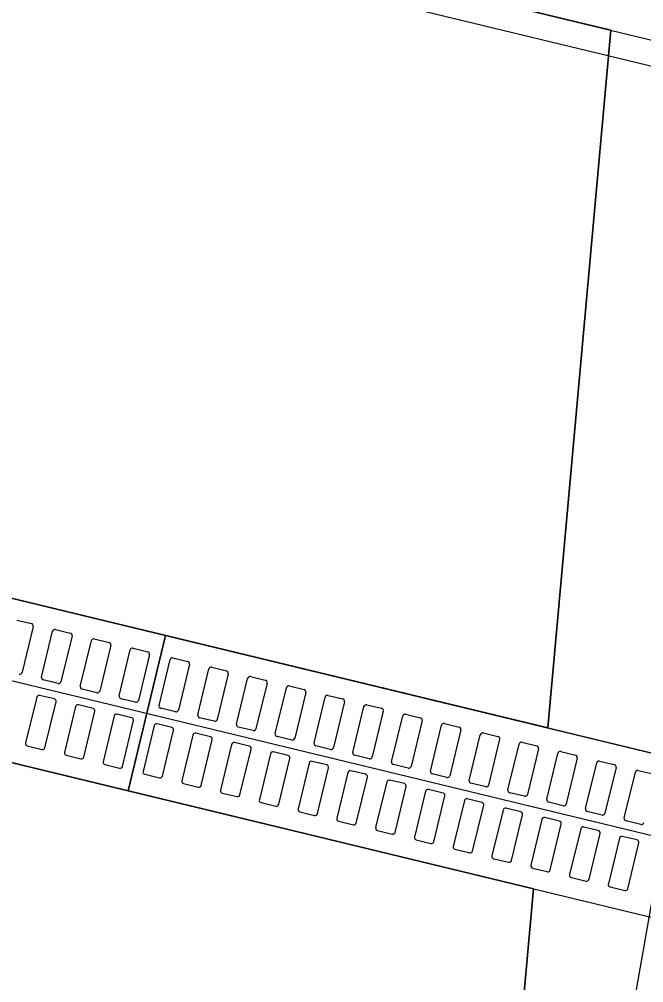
# Model space of a CAD drawing. Extents: x -7483133 to -743169, y -11317770 to -1127091.
# Drawn here: x -747593.089 to -747592.308, y -1131709.113 to -1131707.907 of the extents above; entities that cross this region are included whole.
import ezdxf

# ---------------------------------------------------------------- set-up
doc = ezdxf.new("R2010")
doc.units = 0
for name, color, linetype in [('Hranice parcel', 7, 'Continuous'), ('KOMUNIKACE_UPRAVA', 7, 'Continuous'), ('ODVODNENI', 7, 'Continuous'), ('TRATIVOD', 7, 'Continuous'), ('ZAVER_ZIDKA', 7, 'Continuous')]:
    doc.layers.add(name, color=color, linetype=linetype)

msp = doc.modelspace()

# ---------------------------------------------------------------- linework, layer by layer
at = {"layer": 'Hranice parcel'}
msp.add_lwpolyline([(-747600.14, -1131761.43), (-747604.15, -1131761.78), (-747597.33, -1131737.34), (-747594.14, -1131719.37), (-747592.13, -1131708.07)], dxfattribs=at)
at = {"layer": 'KOMUNIKACE_UPRAVA'}
for p, q in [((-747592.3491, -1131707.9208), (-747596.2796, -1131706.9697)), ((-747596.3583, -1131707.8434), (-747592.4278, -1131708.7945)), ((-747592.4278, -1131708.7945), (-747592.3491, -1131707.9208))]:
    msp.add_line(p, q, dxfattribs=at)
msp.add_lwpolyline([(-747596.3583, -1131707.8434), (-747596.2796, -1131706.9697), (-747592.3491, -1131707.9208), (-747592.4278, -1131708.7945)], close=True, dxfattribs=at)
for points in [[(-747592.4459, -1131708.9959), (-747596.3764, -1131708.0447), (-747596.8838, -1131713.6747), (-747596.9433, -1131714.6734), (-747593.0433, -1131715.0249), (-747592.9, -1131714.0337), (-747592.4459, -1131708.9959)], [(-747596.3764, -1131708.0447), (-747596.8838, -1131713.6747), (-747596.3764, -1131708.0447), (-747592.4459, -1131708.9959), (-747592.9, -1131714.0337), (-747593.0433, -1131715.0249), (-747596.9433, -1131714.6734), (-747596.8838, -1131713.6747)]]:
    msp.add_lwpolyline(points, dxfattribs=at)
at = {"layer": 'ODVODNENI'}
for p, q in [((-747593.8782, -1131708.4435), (-747592.9062, -1131708.6787)), ((-747592.9533, -1131708.8731), (-747592.9062, -1131708.6787)), ((-747592.9062, -1131708.6787), (-747592.9533, -1131708.8731)), ((-747592.9062, -1131708.6787), (-747591.9343, -1131708.914))]:
    msp.add_line(p, q, dxfattribs=at)
for points in [[(-747593.9252, -1131708.6379), (-747592.9533, -1131708.8731), (-747592.9062, -1131708.6787), (-747593.8782, -1131708.4435)], [(-747592.9533, -1131708.8731), (-747591.9813, -1131709.1083), (-747591.9343, -1131708.914), (-747592.9062, -1131708.6787)]]:
    msp.add_lwpolyline(points, close=True, dxfattribs=at)
for points in [[(-747593.0925, -1131708.6594), (-747593.0741, -1131708.6638)], [(-747593.0719, -1131708.6675), (-747593.0857, -1131708.7248)], [(-747593.044, -1131708.6711), (-747593.0256, -1131708.6756)], [(-747593.0615, -1131708.7307), (-747593.0476, -1131708.6733)], [(-747593.0233, -1131708.6792), (-747593.0372, -1131708.7366)], [(-747592.9955, -1131708.6829), (-747592.977, -1131708.6873)], [(-747593.013, -1131708.7424), (-747592.9991, -1131708.6851)], [(-747592.9748, -1131708.691), (-747592.9887, -1131708.7483)], [(-747592.9469, -1131708.6946), (-747592.9285, -1131708.6991)], [(-747592.9644, -1131708.7542), (-747592.9505, -1131708.6968)], [(-747592.9263, -1131708.7027), (-747592.9402, -1131708.76)], [(-747592.897, -1131708.7067), (-747592.8786, -1131708.7112)], [(-747592.9145, -1131708.7662), (-747592.9007, -1131708.7089)], [(-747592.8764, -1131708.7148), (-747592.8903, -1131708.7721)], [(-747592.866, -1131708.778), (-747592.8521, -1131708.7206)], [(-747592.8485, -1131708.7184), (-747592.8301, -1131708.7229)], [(-747592.8279, -1131708.7265), (-747592.8418, -1131708.7839)], [(-747592.8175, -1131708.7897), (-747592.8036, -1131708.7324)], [(-747592.8, -1131708.7302), (-747592.7816, -1131708.7346)], [(-747593.0408, -1131708.7388), (-747593.0593, -1131708.7343)], [(-747592.7793, -1131708.7383), (-747592.7932, -1131708.7956)], [(-747592.769, -1131708.8015), (-747592.7551, -1131708.7441)], [(-747592.7515, -1131708.7419), (-747592.733, -1131708.7464)], [(-747593.0676, -1131708.756), (-747593.0815, -1131708.8133)], [(-747593.0455, -1131708.7582), (-747593.064, -1131708.7537)], [(-747592.9923, -1131708.7505), (-747593.0107, -1131708.7461)], [(-747592.7308, -1131708.75), (-747592.7447, -1131708.8074)], [(-747592.7204, -1131708.8132), (-747592.7065, -1131708.7559)], [(-747592.7029, -1131708.7537), (-747592.6845, -1131708.7581)], [(-747593.0572, -1131708.8192), (-747593.0433, -1131708.7618)], [(-747593.0191, -1131708.7677), (-747593.0329, -1131708.825)], [(-747592.997, -1131708.77), (-747593.0154, -1131708.7655)], [(-747592.9438, -1131708.7623), (-747592.9622, -1131708.7578)], [(-747592.6823, -1131708.7617), (-747592.6962, -1131708.8191)], [(-747592.6719, -1131708.825), (-747592.658, -1131708.7676)], [(-747592.6544, -1131708.7654), (-747592.636, -1131708.7699)], [(-747593.0087, -1131708.8309), (-747592.9948, -1131708.7736)], [(-747592.9705, -1131708.7794), (-747592.9844, -1131708.8368)], [(-747592.9485, -1131708.7817), (-747592.9669, -1131708.7772)], [(-747592.8939, -1131708.7743), (-747592.9123, -1131708.7699)], [(-747592.6338, -1131708.7735), (-747592.6476, -1131708.8308)], [(-747592.6234, -1131708.8367), (-747592.6095, -1131708.7794)], [(-747592.6059, -1131708.7772), (-747592.5874, -1131708.7816)], [(-747592.9601, -1131708.8427), (-747592.9463, -1131708.7853)], [(-747592.9207, -1131708.7915), (-747592.9345, -1131708.8489)], [(-747592.8986, -1131708.7938), (-747592.917, -1131708.7893)], [(-747592.8454, -1131708.7861), (-747592.8638, -1131708.7816)], [(-747592.5852, -1131708.7852), (-747592.5991, -1131708.8426)], [(-747592.5748, -1131708.8485), (-747592.561, -1131708.7911)], [(-747592.5573, -1131708.7889), (-747592.5389, -1131708.7934)], [(-747592.9103, -1131708.8547), (-747592.8964, -1131708.7974)], [(-747592.8721, -1131708.8033), (-747592.886, -1131708.8606)], [(-747592.8501, -1131708.8055), (-747592.8685, -1131708.8011)], [(-747592.7968, -1131708.7978), (-747592.8153, -1131708.7934)], [(-747592.7483, -1131708.8096), (-747592.7667, -1131708.8051)], [(-747592.5367, -1131708.797), (-747592.5506, -1131708.8543)], [(-747592.5263, -1131708.8602), (-747592.5124, -1131708.8029)], [(-747592.5088, -1131708.8006), (-747592.4904, -1131708.8051)], [(-747593.0793, -1131708.8169), (-747593.0608, -1131708.8214)], [(-747592.8617, -1131708.8665), (-747592.8479, -1131708.8091)], [(-747592.8236, -1131708.815), (-747592.8375, -1131708.8723)], [(-747592.8015, -1131708.8173), (-747592.82, -1131708.8128)], [(-747592.6998, -1131708.8213), (-747592.7182, -1131708.8168)], [(-747592.4882, -1131708.8087), (-747592.502, -1131708.8661)], [(-747592.4778, -1131708.8719), (-747592.4639, -1131708.8146)], [(-747592.4603, -1131708.8124), (-747592.4418, -1131708.8168)], [(-747593.0307, -1131708.8287), (-747593.0123, -1131708.8331)], [(-747592.8132, -1131708.8782), (-747592.7993, -1131708.8209)], [(-747592.7751, -1131708.8267), (-747592.7889, -1131708.8841)], [(-747592.753, -1131708.829), (-747592.7715, -1131708.8245)], [(-747592.6513, -1131708.833), (-747592.6697, -1131708.8286)], [(-747592.4396, -1131708.8205), (-747592.4535, -1131708.8778)], [(-747592.4292, -1131708.8837), (-747592.4154, -1131708.8263)], [(-747592.4117, -1131708.8241), (-747592.3933, -1131708.8286)], [(-747592.9822, -1131708.8404), (-747592.9638, -1131708.8449)], [(-747592.7647, -1131708.89), (-747592.7508, -1131708.8326)], [(-747592.7265, -1131708.8385), (-747592.7404, -1131708.8958)], [(-747592.7045, -1131708.8407), (-747592.7229, -1131708.8363)], [(-747592.6027, -1131708.8448), (-747592.6212, -1131708.8403)], [(-747592.3911, -1131708.8322), (-747592.405, -1131708.8896)], [(-747592.3807, -1131708.8954), (-747592.3668, -1131708.8381)], [(-747592.3632, -1131708.8359), (-747592.3448, -1131708.8403)], [(-747592.9323, -1131708.8525), (-747592.9139, -1131708.8569)], [(-747592.7162, -1131708.9017), (-747592.7023, -1131708.8444)], [(-747592.678, -1131708.8502), (-747592.6919, -1131708.9076)], [(-747592.656, -1131708.8525), (-747592.6744, -1131708.848)], [(-747592.5542, -1131708.8565), (-747592.5726, -1131708.8521)], [(-747592.3426, -1131708.844), (-747592.3565, -1131708.9013)], [(-747592.3322, -1131708.9072), (-747592.3183, -1131708.8498)], [(-747592.3147, -1131708.8476), (-747592.2963, -1131708.8521)], [(-747592.8838, -1131708.8642), (-747592.8654, -1131708.8687)], [(-747592.6676, -1131708.9135), (-747592.6537, -1131708.8561)], [(-747592.6295, -1131708.862), (-747592.6434, -1131708.9193)], [(-747592.6074, -1131708.8642), (-747592.6259, -1131708.8598)], [(-747592.5057, -1131708.8683), (-747592.5241, -1131708.8638)], [(-747592.8353, -1131708.876), (-747592.8168, -1131708.8804)], [(-747592.6191, -1131708.9252), (-747592.6052, -1131708.8679)], [(-747592.581, -1131708.8737), (-747592.5948, -1131708.9311)], [(-747592.5589, -1131708.876), (-747592.5773, -1131708.8715)], [(-747592.4571, -1131708.88), (-747592.4756, -1131708.8756)], [(-747592.7867, -1131708.8877), (-747592.7683, -1131708.8922)], [(-747592.5706, -1131708.9369), (-747592.5567, -1131708.8796)], [(-747592.5324, -1131708.8855), (-747592.5463, -1131708.9428)], [(-747592.5104, -1131708.8877), (-747592.5288, -1131708.8833)], [(-747592.4086, -1131708.8918), (-747592.427, -1131708.8873)], [(-747592.7382, -1131708.8995), (-747592.7198, -1131708.9039)], [(-747592.522, -1131708.9487), (-747592.5082, -1131708.8913)], [(-747592.4839, -1131708.8972), (-747592.4978, -1131708.9546)], [(-747592.4618, -1131708.8995), (-747592.4803, -1131708.895)], [(-747592.3601, -1131708.9035), (-747592.3785, -1131708.8991)], [(-747592.6897, -1131708.9112), (-747592.6712, -1131708.9157)], [(-747592.4735, -1131708.9604), (-747592.4596, -1131708.9031)], [(-747592.4354, -1131708.909), (-747592.4492, -1131708.9663)], [(-747592.4133, -1131708.9112), (-747592.4317, -1131708.9067)], [(-747592.3115, -1131708.9153), (-747592.33, -1131708.9108)], [(-747592.6411, -1131708.9229), (-747592.6227, -1131708.9274)], [(-747592.425, -1131708.9722), (-747592.4111, -1131708.9148)], [(-747592.3868, -1131708.9207), (-747592.4007, -1131708.978)], [(-747592.3648, -1131708.923), (-747592.3832, -1131708.9185)], [(-747592.5926, -1131708.9347), (-747592.5742, -1131708.9392)], [(-747592.3764, -1131708.9839), (-747592.3626, -1131708.9266)], [(-747592.3383, -1131708.9324), (-747592.3522, -1131708.9898)], [(-747592.3162, -1131708.9347), (-747592.3347, -1131708.9302)], [(-747592.5441, -1131708.9464), (-747592.5257, -1131708.9509)], [(-747592.3279, -1131708.9957), (-747592.314, -1131708.9383)], [(-747592.4956, -1131708.9582), (-747592.4771, -1131708.9626)], [(-747592.447, -1131708.9699), (-747592.4286, -1131708.9744)], [(-747592.3985, -1131708.9817), (-747592.3801, -1131708.9861)], [(-747592.35, -1131708.9934), (-747592.3315, -1131708.9979)]]:
    msp.add_lwpolyline(points, dxfattribs=at)
for centre, start, end in [((-747593.0748, -1131708.6668), 346.3961, 76.3961), ((-747593.0447, -1131708.674), 76.3961, 166.3961), ((-747593.0263, -1131708.6785), 346.3961, 76.3961), ((-747592.9962, -1131708.6858), 76.3961, 166.3961), ((-747592.9777, -1131708.6903), 346.3961, 76.3961), ((-747592.9476, -1131708.6975), 76.3961, 166.3961), ((-747592.9292, -1131708.702), 346.3961, 76.3961), ((-747592.8978, -1131708.7096), 76.3961, 166.3961), ((-747592.8793, -1131708.7141), 346.3961, 76.3961), ((-747592.8492, -1131708.7214), 76.3961, 166.3961), ((-747593.0887, -1131708.7241), 256.3961, 346.3961), ((-747593.0586, -1131708.7314), 166.3961, 256.3961), ((-747592.8308, -1131708.7258), 346.3961, 76.3961), ((-747592.8007, -1131708.7331), 76.3961, 166.3961), ((-747593.0401, -1131708.7359), 256.3961, 346.3961), ((-747593.01, -1131708.7431), 166.3961, 256.3961), ((-747592.7823, -1131708.7376), 346.3961, 76.3961), ((-747592.7522, -1131708.7448), 76.3961, 166.3961), ((-747593.0647, -1131708.7567), 76.3961, 166.3961), ((-747592.9916, -1131708.7476), 256.3961, 346.3961), ((-747592.9615, -1131708.7549), 166.3961, 256.3961), ((-747592.7337, -1131708.7493), 346.3961, 76.3961), ((-747592.7036, -1131708.7566), 76.3961, 166.3961), ((-747593.0462, -1131708.7611), 346.3961, 76.3961), ((-747593.0162, -1131708.7684), 76.3961, 166.3961), ((-747592.9431, -1131708.7593), 256.3961, 346.3961), ((-747592.9116, -1131708.767), 166.3961, 256.3961), ((-747592.6852, -1131708.761), 346.3961, 76.3961), ((-747592.6551, -1131708.7683), 76.3961, 166.3961), ((-747592.9977, -1131708.7729), 346.3961, 76.3961), ((-747592.9676, -1131708.7802), 76.3961, 166.3961), ((-747592.8932, -1131708.7714), 256.3961, 346.3961), ((-747592.8631, -1131708.7787), 166.3961, 256.3961), ((-747592.6367, -1131708.7728), 346.3961, 76.3961), ((-747592.6066, -1131708.7801), 76.3961, 166.3961), ((-747592.9492, -1131708.7846), 346.3961, 76.3961), ((-747592.9177, -1131708.7922), 76.3961, 166.3961), ((-747592.8447, -1131708.7832), 256.3961, 346.3961), ((-747592.8146, -1131708.7904), 166.3961, 256.3961), ((-747592.5881, -1131708.7845), 346.3961, 76.3961), ((-747592.558, -1131708.7918), 76.3961, 166.3961), ((-747592.8993, -1131708.7967), 346.3961, 76.3961), ((-747592.8692, -1131708.804), 76.3961, 166.3961), ((-747592.7961, -1131708.7949), 256.3961, 346.3961), ((-747592.766, -1131708.8022), 166.3961, 256.3961), ((-747592.5396, -1131708.7963), 346.3961, 76.3961), ((-747592.5095, -1131708.8036), 76.3961, 166.3961), ((-747592.4911, -1131708.808), 346.3961, 76.3961), ((-747593.0786, -1131708.814), 166.3961, 256.3961), ((-747592.8508, -1131708.8084), 346.3961, 76.3961), ((-747592.8207, -1131708.8157), 76.3961, 166.3961), ((-747592.8023, -1131708.8202), 346.3961, 76.3961), ((-747592.7476, -1131708.8066), 256.3961, 346.3961), ((-747592.7175, -1131708.8139), 166.3961, 256.3961), ((-747592.461, -1131708.8153), 76.3961, 166.3961), ((-747592.4426, -1131708.8198), 346.3961, 76.3961), ((-747593.0601, -1131708.8185), 256.3961, 346.3961), ((-747593.03, -1131708.8258), 166.3961, 256.3961), ((-747592.7722, -1131708.8275), 76.3961, 166.3961), ((-747592.7537, -1131708.8319), 346.3961, 76.3961), ((-747592.6991, -1131708.8184), 256.3961, 346.3961), ((-747592.669, -1131708.8257), 166.3961, 256.3961), ((-747592.4125, -1131708.827), 76.3961, 166.3961), ((-747592.394, -1131708.8315), 346.3961, 76.3961), ((-747593.0116, -1131708.8302), 256.3961, 346.3961), ((-747592.9815, -1131708.8375), 166.3961, 256.3961), ((-747592.7236, -1131708.8392), 76.3961, 166.3961), ((-747592.7052, -1131708.8437), 346.3961, 76.3961), ((-747592.6505, -1131708.8301), 256.3961, 346.3961), ((-747592.6205, -1131708.8374), 166.3961, 256.3961), ((-747592.3639, -1131708.8388), 76.3961, 166.3961), ((-747592.3455, -1131708.8433), 346.3961, 76.3961), ((-747592.9631, -1131708.842), 256.3961, 346.3961), ((-747592.9316, -1131708.8496), 166.3961, 256.3961), ((-747592.6751, -1131708.8509), 76.3961, 166.3961), ((-747592.6567, -1131708.8554), 346.3961, 76.3961), ((-747592.602, -1131708.8419), 256.3961, 346.3961), ((-747592.5719, -1131708.8492), 166.3961, 256.3961), ((-747592.3154, -1131708.8505), 76.3961, 166.3961), ((-747592.9132, -1131708.854), 256.3961, 346.3961), ((-747592.8831, -1131708.8613), 166.3961, 256.3961), ((-747592.6266, -1131708.8627), 76.3961, 166.3961), ((-747592.6081, -1131708.8671), 346.3961, 76.3961), ((-747592.5535, -1131708.8536), 256.3961, 346.3961), ((-747592.5234, -1131708.8609), 166.3961, 256.3961), ((-747592.8647, -1131708.8658), 256.3961, 346.3961), ((-747592.8346, -1131708.8731), 166.3961, 256.3961), ((-747592.578, -1131708.8744), 76.3961, 166.3961), ((-747592.5596, -1131708.8789), 346.3961, 76.3961), ((-747592.505, -1131708.8654), 256.3961, 346.3961), ((-747592.4749, -1131708.8726), 166.3961, 256.3961), ((-747592.8161, -1131708.8775), 256.3961, 346.3961), ((-747592.786, -1131708.8848), 166.3961, 256.3961), ((-747592.5295, -1131708.8862), 76.3961, 166.3961), ((-747592.5111, -1131708.8906), 346.3961, 76.3961), ((-747592.4564, -1131708.8771), 256.3961, 346.3961), ((-747592.4263, -1131708.8844), 166.3961, 256.3961), ((-747592.4079, -1131708.8889), 256.3961, 346.3961), ((-747592.7676, -1131708.8893), 256.3961, 346.3961), ((-747592.7375, -1131708.8965), 166.3961, 256.3961), ((-747592.7191, -1131708.901), 256.3961, 346.3961), ((-747592.481, -1131708.8979), 76.3961, 166.3961), ((-747592.4625, -1131708.9024), 346.3961, 76.3961), ((-747592.3778, -1131708.8961), 166.3961, 256.3961), ((-747592.3594, -1131708.9006), 256.3961, 346.3961), ((-747592.689, -1131708.9083), 166.3961, 256.3961), ((-747592.6705, -1131708.9127), 256.3961, 346.3961), ((-747592.4324, -1131708.9097), 76.3961, 166.3961), ((-747592.414, -1131708.9141), 346.3961, 76.3961), ((-747592.3293, -1131708.9079), 166.3961, 256.3961), ((-747592.3108, -1131708.9123), 256.3961, 346.3961), ((-747592.6404, -1131708.92), 166.3961, 256.3961), ((-747592.622, -1131708.9245), 256.3961, 346.3961), ((-747592.3839, -1131708.9214), 76.3961, 166.3961), ((-747592.3655, -1131708.9259), 346.3961, 76.3961), ((-747592.5919, -1131708.9318), 166.3961, 256.3961), ((-747592.5735, -1131708.9362), 256.3961, 346.3961), ((-747592.3354, -1131708.9332), 76.3961, 166.3961), ((-747592.317, -1131708.9376), 346.3961, 76.3961), ((-747592.5434, -1131708.9435), 166.3961, 256.3961), ((-747592.525, -1131708.948), 256.3961, 346.3961), ((-747592.4949, -1131708.9553), 166.3961, 256.3961), ((-747592.4764, -1131708.9597), 256.3961, 346.3961), ((-747592.4463, -1131708.967), 166.3961, 256.3961), ((-747592.4279, -1131708.9715), 256.3961, 346.3961), ((-747592.3978, -1131708.9788), 166.3961, 256.3961), ((-747592.3794, -1131708.9832), 256.3961, 346.3961), ((-747592.3493, -1131708.9905), 166.3961, 256.3961), ((-747592.3308, -1131708.995), 256.3961, 346.3961)]:
    msp.add_arc(centre, 0.003, start, end, dxfattribs=at)
at = {"layer": 'TRATIVOD'}
msp.add_lwpolyline([(-747602.1242, -1131706.5509), (-747591.4718, -1131709.1288), (-747579.5751, -1131712.0077), (-747571.7849, -1131715.2875)], dxfattribs=at)
at = {"layer": 'ZAVER_ZIDKA'}
for p, q in [((-747593.6754, -1131707.5999), (-747591.9259, -1131708.0233)), ((-747593.6828, -1131707.6306), (-747591.9333, -1131708.0539))]:
    msp.add_line(p, q, dxfattribs=at)

doc.saveas('drawing.dxf')
